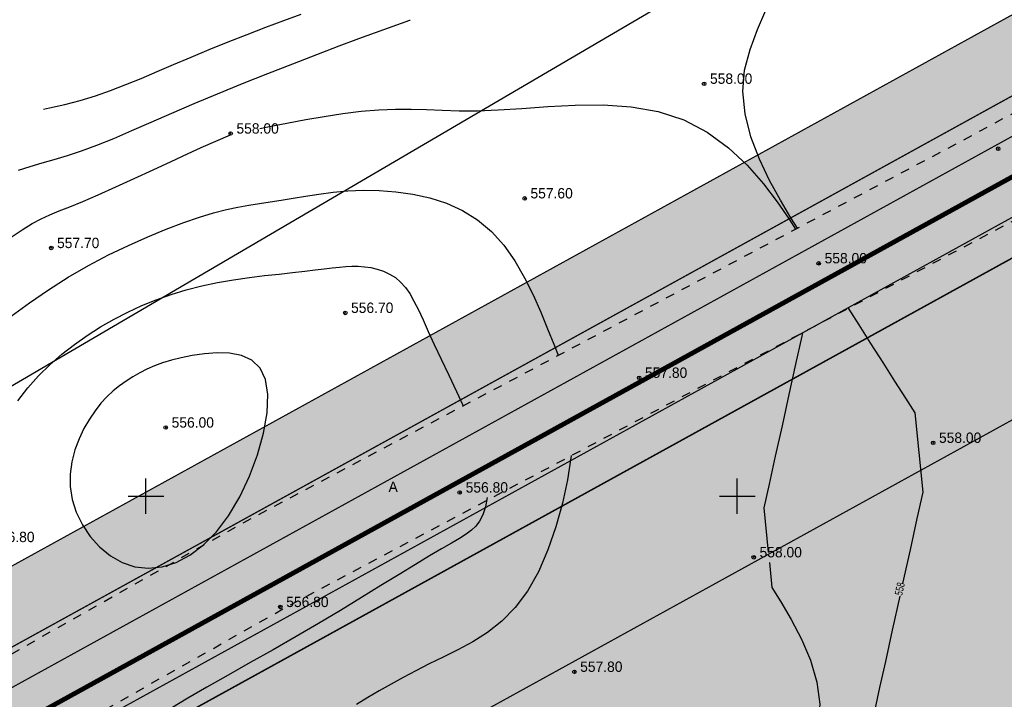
# Model space of a CAD drawing. Extents: x 10527 to 38813, y 13847 to 37526.
# Tile 284 of 656: x 35342 to 35426, y 36771 to 36828. Entities that reach past the tile are written whole.
import ezdxf

# ---------------------------------------------------------------- set-up
doc = ezdxf.new("R2010")
doc.units = 0
doc.header["$LTSCALE"] = 0.5
doc.header["$MEASUREMENT"] = 0
doc.header["$PDMODE"] = 32
doc.header["$PDSIZE"] = 0.3
for name, pattern in [('CONTI', [0]), ('GOST2.303 6', [12, 8, -1.5, 1, -1.5]), ('STRIH_1', [3, 2, -1]), ('Д_ТРОТ_ТРУБА', [3, 1.5, -1.5]), ('ДОРОГИ_СТРОЯЩ', [9, 8, -1])]:
    doc.linetypes.add(name, pattern=pattern)
for name, color, linetype in [('(004) Точки рельефа', 7, 'Continuous'), ('(014) Водопровод', 5, 'ИК_Водопровод -------в--------'), ('(025) Дорога', 7, 'Continuous'), ('GORIZDEFAULT', 32, 'CONTI'), ('PI_TTDEFAULT', 5, 'CONTI'), ('SETKR', 2, 'CONTI'), ('Штрих Стекло', 7, 'Continuous')]:
    doc.layers.add(name, color=color, linetype=linetype)
doc.layers.add('(032) Горизонтали утолщенные', color=32, linetype='Continuous', lineweight=30)
doc.layers.add('.', color=7, linetype='Continuous', lineweight=15)
doc.styles.add('BM-431', font='txt')
doc.styles.add('D-431', font='txt')
doc.styles.add('SHRFT', font='TXT', dxfattribs={"width": 0.875})
doc.styles.get("Standard").update_dxf_attribs({"font": 'times.ttf'})
doc.linetypes.add('ИК_Водопровод -------в--------', pattern='A,9,-0.6,["В",Standard,S=1.2,R=0,X=0,Y=-0.6],-1.2', length=10.8)

# ---------------------------------------------------------------- blocks, each defined once
blk = doc.blocks.new('BL_333')
at = {"color": 0}
for p, q in [((0, -1.5), (0, 1.5)), ((-1.5, 0), (1.5, 0))]:
    blk.add_line(p, q, dxfattribs=at)
blk = doc.blocks.new('gergrgrre')
at = {"layer": '(014) Водопровод', "elevation": 1.817, "flags": 128}
blk.add_lwpolyline([(359950.099, 4200775.952), (359978.946, 4200791.494), (360008.619, 4200807.482), (360029.096, 4200818.514), (360041.267, 4200825.071), (360070.408, 4200840.167), (360102.974, 4200858.827), (360166.599, 4200896.426), (360296.363, 4200972.483), (360388.585, 4201019.441), (360467.432, 4201064.151), (360558.05, 4201111.93), (360748.177, 4201205.15), (360877.583, 4201278.731), (360897.819, 4201292.401)], dxfattribs=at)
at = {"layer": '(025) Дорога', "linetype": 'Д_ТРОТ_ТРУБА', "flags": 128}
for points in [[(359950.774, 4200759.674), (360039.393, 4200802.607), (360068.131, 4200815.859), (360088.109, 4200826.114), (360107.649, 4200837.921), (360140.762, 4200859.717), (360175.037, 4200878.97), (360208.011, 4200897.644), (360269.115, 4200930.126), (360339.285, 4200967.955), (360367.33, 4200983.688), (360399.178, 4201001.389), (360435.847, 4201020.995), (360469.853, 4201037.679), (360521.215, 4201065.051), (360604.677, 4201110.684), (360643.587, 4201126.964), (360659.307, 4201134.027), (360687.236, 4201147.15), (360720.551, 4201164.525), (360747.849, 4201180.349), (360794.648, 4201206.536), (360847.362, 4201237.085), (360878.647, 4201257.008), (360902.723, 4201275.087), (360918.308, 4201287.231)], [(359953.995, 4200750.928), (360042.859, 4200795.395), (360071.634, 4200808.665), (360092.009, 4200819.124), (360111.919, 4200831.154), (360144.925, 4200852.88), (360178.967, 4200872.002), (360211.86, 4200890.63), (360272.891, 4200923.073), (360343.14, 4200960.945), (360371.23, 4200976.703), (360403.007, 4200994.365), (360439.496, 4201013.875), (360473.497, 4201030.556), (360525.015, 4201058.011), (360608.149, 4201103.465), (360646.675, 4201119.584), (360662.647, 4201126.758), (360690.789, 4201139.98), (360724.408, 4201157.515), (360751.808, 4201173.397), (360798.607, 4201199.584), (360851.518, 4201230.247), (360883.204, 4201250.426), (360907.583, 4201268.733), (360923.225, 4201280.92)]]:
    blk.add_lwpolyline(points, dxfattribs=at)
at = {"layer": '(032) Горизонтали утолщенные', "color": 32}
for points in [[(360255.088, 4200922.67, 558), (360254.53, 4200923.55, 558), (360253.64, 4200925.03, 558), (360252.73, 4200926.7, 558), (360251.87, 4200928.51, 558), (360251.15, 4200930.4, 558), (360250.65, 4200932.32, 558), (360250.46, 4200934.21, 558), (360250.62, 4200936.03, 558), (360251.08, 4200937.77, 558), (360251.71, 4200939.46, 558), (360252.42, 4200941.1, 558)], [(360209.63, 4200931.09, 558), (360210.74, 4200931.32, 558), (360212.06, 4200931.58, 558), (360213.51, 4200931.85, 558), (360215.06, 4200932.12, 558), (360216.64, 4200932.36, 558), (360218.2, 4200932.55, 558), (360219.68, 4200932.68, 558), (360221.09, 4200932.74, 558), (360222.41, 4200932.73, 558), (360223.71, 4200932.69, 558), (360225.05, 4200932.64, 558), (360226.47, 4200932.6, 558), (360228.03, 4200932.59, 558), (360229.79, 4200932.66, 558), (360231.79, 4200932.79, 558), (360233.97, 4200932.95, 558), (360236.29, 4200933.07, 558), (360238.66, 4200933.08, 558), (360241.02, 4200932.92, 558), (360243.32, 4200932.52, 558), (360245.49, 4200931.82, 558), (360247.46, 4200930.78, 558), (360249.24, 4200929.47, 558), (360250.82, 4200927.99, 558), (360252.2, 4200926.42, 558), (360253.38, 4200924.88, 558), (360254.37, 4200923.44, 558), (360254.925, 4200922.583, 558)], [(360188.53, 4200921.85, 558), (360189.53, 4200922.53, 558), (360190.38, 4200923.05, 558), (360191.14, 4200923.45, 558), (360191.88, 4200923.79, 558), (360192.67, 4200924.12, 558), (360193.57, 4200924.48, 558), (360194.65, 4200924.93, 558), (360195.96, 4200925.49, 558), (360197.44, 4200926.15, 558), (360199.01, 4200926.86, 558), (360200.6, 4200927.59, 558), (360202.12, 4200928.3, 558), (360203.51, 4200928.94, 558), (360204.68, 4200929.48, 558), (360207.14, 4200930.57, 558), (360207.16, 4200930.57, 558)], [(360265.7, 4200900.34, 558), (360265.03, 4200907.06, 558), (360264.25, 4200908.29, 558), (360263.33, 4200909.73, 558), (360262.33, 4200911.31, 558), (360261.3, 4200912.92, 558), (360260.3, 4200914.5, 558), (360259.403, 4200915.904, 558)], [(360255.518, 4200913.838, 558), (360255.45, 4200913.53, 558), (360254.93, 4200911.18, 558), (360254.36, 4200908.6, 558), (360253.78, 4200905.95, 558), (360253.21, 4200903.38, 558), (360252.69, 4200901.02, 558), (360252.25, 4200899.02, 558), (360252.62, 4200895.28, 558)], [(360264, 4200892.62, 558), (360264.63, 4200895.48, 558), (360265.21, 4200898.12, 558), (360265.7, 4200900.34, 558)], [(360252.71, 4200894.4, 558), (360252.92, 4200892.29, 558), (360253.69, 4200891.06, 558), (360254.56, 4200889.59, 558), (360255.42, 4200887.92, 558), (360256.18, 4200886.13, 558), (360256.73, 4200884.28, 558), (360256.98, 4200882.41, 558), (360256.82, 4200880.6, 558), (360256.23, 4200878.95, 558), (360255.23, 4200877.39, 558), (360253.89, 4200875.9, 558), (360252.27, 4200874.48, 558), (360250.45, 4200873.1, 558), (360248.48, 4200871.75, 558), (360246.42, 4200870.42, 558)], [(360262.06, 4200883.82, 558), (360262.55, 4200886.04, 558), (360263.13, 4200888.67, 558), (360263.76, 4200891.54, 558)], [(360261.27, 4200880.1, 558), (360262.06, 4200883.82, 558)]]:
    blk.add_polyline3d(points, dxfattribs=at)
at = {"layer": 'GORIZDEFAULT', "color": 32}
for points in [[(360191.339, 4200932.73, 559), (360191.84, 4200932.83, 559), (360193.14, 4200933.12, 559), (360194.44, 4200933.46, 559), (360195.73, 4200933.85, 559), (360197.01, 4200934.3, 559), (360198.29, 4200934.8, 559), (360199.6, 4200935.33, 559), (360200.94, 4200935.91, 559), (360202.34, 4200936.51, 559), (360203.81, 4200937.13, 559), (360205.35, 4200937.77, 559), (360206.94, 4200938.41, 559), (360208.55, 4200939.04, 559), (360210.14, 4200939.65, 559), (360211.67, 4200940.23, 559), (360213.12, 4200940.75, 559)], [(360189.23, 4200927.56, 558.5), (360190.21, 4200927.89, 558.5), (360191.21, 4200928.18, 558.5), (360192.25, 4200928.48, 558.5), (360193.36, 4200928.81, 558.5), (360194.55, 4200929.2, 558.5), (360195.85, 4200929.69, 558.5), (360197.27, 4200930.26, 558.5), (360198.8, 4200930.91, 558.5), (360200.44, 4200931.62, 558.5), (360202.2, 4200932.39, 558.5), (360204.07, 4200933.2, 558.5), (360206.06, 4200934.03, 558.5), (360208.15, 4200934.89, 558.5), (360210.29, 4200935.74, 558.5), (360212.41, 4200936.57, 558.5), (360214.45, 4200937.36, 558.5), (360216.34, 4200938.07, 558.5), (360218.01, 4200938.7, 558.5), (360219.41, 4200939.22, 558.5), (360222.31, 4200940.25, 558.5), (360222.33, 4200940.26, 558.5)], [(360228.86, 4200899.88, 557), (360228.72, 4200899.1, 557), (360228.49, 4200898.44, 557), (360228.2, 4200897.89, 557), (360227.89, 4200897.48, 557), (360227.52, 4200897.12, 557), (360227.07, 4200896.78, 557), (360226.51, 4200896.42, 557), (360225.83, 4200896.02, 557), (360224.99, 4200895.54, 557), (360223.98, 4200894.95, 557), (360222.78, 4200894.22, 557), (360221.4, 4200893.38, 557), (360219.87, 4200892.44, 557), (360218.22, 4200891.43, 557), (360216.45, 4200890.35, 557), (360214.6, 4200889.25, 557), (360212.69, 4200888.13, 557), (360210.75, 4200887.02, 557), (360208.82, 4200885.93, 557), (360206.94, 4200884.87, 557), (360205.16, 4200883.87, 557), (360203.53, 4200882.93, 557), (360202.09, 4200882.06, 557)], [(360188.6, 4200915.23, 557.5), (360190.14, 4200916.36, 557.5), (360191.76, 4200917.46, 557.5), (360193.43, 4200918.52, 557.5), (360195.13, 4200919.5, 557.5), (360196.83, 4200920.4, 557.5), (360198.52, 4200921.21, 557.5), (360200.16, 4200921.94, 557.5), (360201.72, 4200922.59, 557.5), (360203.19, 4200923.14, 557.5), (360204.53, 4200923.59, 557.5), (360205.72, 4200923.95, 557.5), (360206.8, 4200924.23, 557.5), (360207.78, 4200924.44, 557.5), (360208.71, 4200924.61, 557.5), (360209.6, 4200924.76, 557.5), (360210.51, 4200924.89, 557.5), (360211.44, 4200925.04, 557.5), (360212.44, 4200925.2, 557.5), (360213.5, 4200925.38, 557.5), (360214.63, 4200925.55, 557.5), (360215.82, 4200925.7, 557.5), (360217.06, 4200925.81, 557.5), (360218.36, 4200925.87, 557.5), (360219.72, 4200925.85, 557.5), (360221.13, 4200925.75, 557.5), (360222.56, 4200925.55, 557.5), (360223.99, 4200925.23, 557.5), (360225.4, 4200924.77, 557.5), (360226.76, 4200924.15, 557.5), (360228.04, 4200923.37, 557.5), (360229.21, 4200922.39, 557.5), (360230.26, 4200921.22, 557.5), (360231.19, 4200919.9, 557.5), (360232.01, 4200918.48, 557.5), (360232.74, 4200917.02, 557.5), (360233.39, 4200915.56, 557.5), (360233.96, 4200914.16, 557.5), (360234.48, 4200912.87, 557.5), (360234.864, 4200911.919, 557.5)], [(360189.18, 4200908.08, 557), (360190.02, 4200909.17, 557), (360190.92, 4200910.18, 557), (360191.89, 4200911.13, 557), (360192.9, 4200912.02, 557), (360193.95, 4200912.84, 557), (360195.04, 4200913.6, 557), (360196.16, 4200914.31, 557), (360197.3, 4200914.96, 557), (360198.46, 4200915.57, 557), (360199.65, 4200916.12, 557), (360200.87, 4200916.62, 557), (360202.12, 4200917.06, 557), (360203.39, 4200917.45, 557), (360204.71, 4200917.79, 557), (360206.05, 4200918.07, 557), (360207.4, 4200918.3, 557), (360208.74, 4200918.5, 557), (360210.03, 4200918.66, 557), (360211.26, 4200918.79, 557), (360212.4, 4200918.91, 557), (360213.42, 4200919.02, 557), (360214.31, 4200919.13, 557), (360215.08, 4200919.22, 557), (360215.75, 4200919.31, 557), (360216.35, 4200919.38, 557), (360216.9, 4200919.43, 557), (360217.42, 4200919.45, 557), (360217.94, 4200919.45, 557), (360218.47, 4200919.41, 557), (360219.02, 4200919.33, 557), (360219.56, 4200919.2, 557), (360220.09, 4200919.02, 557), (360220.6, 4200918.79, 557), (360221.09, 4200918.49, 557), (360221.53, 4200918.11, 557), (360221.93, 4200917.66, 557), (360222.3, 4200917.13, 557), (360222.66, 4200916.5, 557), (360223.03, 4200915.76, 557), (360223.43, 4200914.91, 557), (360223.87, 4200913.94, 557), (360224.38, 4200912.83, 557), (360224.96, 4200911.59, 557), (360225.6, 4200910.25, 557), (360226.26, 4200908.85, 557), (360226.811, 4200907.638, 557)], [(360193.76, 4200899.73, 556.5), (360194.1, 4200898.64, 556.5), (360194.62, 4200897.59, 556.5), (360195.28, 4200896.6, 556.5), (360196.08, 4200895.71, 556.5), (360196.99, 4200894.97, 556.5), (360198, 4200894.39, 556.5), (360199.07, 4200894.03, 556.5), (360200.2, 4200893.91, 556.5), (360201.37, 4200894.04, 556.5), (360202.55, 4200894.41, 556.5), (360203.72, 4200895.02, 556.5), (360204.87, 4200895.89, 556.5), (360205.96, 4200897, 556.5), (360206.99, 4200898.35, 556.5), (360207.93, 4200899.94, 556.5), (360208.76, 4200901.69, 556.5), (360209.44, 4200903.51, 556.5), (360209.94, 4200905.33, 556.5), (360210.24, 4200907.05, 556.5), (360210.31, 4200908.6, 556.5), (360210.12, 4200909.88, 556.5), (360209.65, 4200910.84, 556.5), (360208.95, 4200911.5, 556.5), (360208.07, 4200911.9, 556.5), (360207.07, 4200912.1, 556.5), (360206.01, 4200912.13, 556.5), (360204.94, 4200912.05, 556.5), (360203.92, 4200911.89, 556.5), (360202.99, 4200911.71, 556.5), (360202.16, 4200911.5, 556.5), (360201.4, 4200911.27, 556.5), (360200.71, 4200911.02, 556.5), (360200.07, 4200910.73, 556.5), (360199.47, 4200910.43, 556.5), (360198.89, 4200910.1, 556.5), (360198.33, 4200909.74, 556.5), (360197.77, 4200909.34, 556.5), (360197.23, 4200908.91, 556.5), (360196.7, 4200908.41, 556.5), (360196.19, 4200907.86, 556.5), (360195.7, 4200907.23, 556.5), (360195.22, 4200906.52, 556.5), (360194.76, 4200905.73, 556.5), (360194.34, 4200904.85, 556.5), (360193.99, 4200903.91, 556.5), (360193.74, 4200902.92, 556.5), (360193.59, 4200901.88, 556.5), (360193.59, 4200900.81, 556.5), (360193.76, 4200899.73, 556.5)], [(360235.949, 4200903.435, 557.5), (360235.93, 4200903.26, 557.5), (360235.63, 4200901.39, 557.5), (360235.21, 4200899.42, 557.5), (360234.66, 4200897.42, 557.5), (360233.99, 4200895.46, 557.5), (360233.19, 4200893.62, 557.5), (360232.27, 4200891.98, 557.5), (360231.23, 4200890.59, 557.5), (360230.09, 4200889.44, 557.5), (360228.88, 4200888.48, 557.5), (360227.63, 4200887.68, 557.5), (360226.37, 4200887, 557.5), (360225.13, 4200886.39, 557.5), (360223.94, 4200885.82, 557.5), (360222.81, 4200885.25, 557.5), (360221.74, 4200884.68, 557.5), (360220.72, 4200884.11, 557.5), (360219.73, 4200883.54, 557.5), (360218.77, 4200882.97, 557.5), (360217.81, 4200882.4, 557.5)]]:
    blk.add_polyline3d(points, dxfattribs=at)
at = {"layer": 'PI_TTDEFAULT', "color": 5}
for p in [(360247.19, 4200934.87, 558), (360207.16, 4200930.67, 558), (360272.05, 4200929.38, 557.9), (360232.02, 4200925.18, 557.6), (360191.99, 4200920.99, 557.7), (360256.88, 4200919.69, 558), (360216.85, 4200915.5, 556.7), (360241.7, 4200910.01, 557.8), (360201.67, 4200905.81, 556), (360266.56, 4200904.52, 558), (360226.53, 4200900.32, 556.8), (360251.39, 4200894.84, 558), (360211.36, 4200890.64, 556.8), (360236.22, 4200885.15, 557.8)]:
    blk.add_point(p, dxfattribs=at)
at = {"layer": 'SETKR', "color": 92}
for p in [(360200, 4200900), (360250, 4200900)]:
    blk.add_blockref('BL_333', p, dxfattribs=at)
at = {"layer": '(004) Точки рельефа', "style": 'D-431'}
for s, p in [('558.00', (360247.69, 4200934.87)), ('558.00', (360207.65, 4200930.66)), ('557.60', (360232.51, 4200925.18)), ('557.70', (360192.48, 4200920.98)), ('558.00', (360257.38, 4200919.69)), ('556.70', (360217.34, 4200915.5)), ('557.80', (360242.19, 4200910.01)), ('556.00', (360202.17, 4200905.8)), ('558.00', (360267.05, 4200904.51)), ('556.80', (360227.03, 4200900.31)), ('556.80', (360187, 4200896.12)), ('558.00', (360251.88, 4200894.83)), ('556.80', (360211.86, 4200890.63)), ('557.80', (360236.71, 4200885.15))]:
    blk.add_text(s, height=0.875, dxfattribs=at).set_placement(p)
at = {"layer": '(025) Дорога', "linetype": 'ДОРОГИ_СТРОЯЩ', "style": 'BM-431'}
blk.add_text('A', height=0.875, dxfattribs=at).set_placement((360220.51, 4200900.365, -555.023))
at = {"layer": '(032) Горизонтали утолщенные', "color": 32, "style": 'SHRFT', "width": 0.75}
blk.add_text('558', height=0.6562, rotation=77.57086, dxfattribs=at).set_placement((360263.933, 4200891.561, 558))

msp = doc.modelspace()

# ---------------------------------------------------------------- hatches: boundary and pattern name
at = {"layer": '.', "ltscale": 0.149071}
h = msp.add_hatch(color=256, dxfattribs=at)
h.dxf.hatch_style = 1
h.set_gradient(color1=(255, 255, 255), tint=1)
h.paths.add_polyline_path([(35043.297, 36082.013), (36343.297, 36082.013), (36343.297, 37217.013), (35043.297, 37217.013)])
h.paths.add_polyline_path([(35058.297, 37202.013), (36328.297, 37202.013), (36328.297, 36097.013), (35058.297, 36097.013)], flags=16)
h = msp.add_hatch(color=256, dxfattribs=at)
h.dxf.hatch_style = 1
h.set_gradient(color1=(51, 204, 0), color2=(51, 204, 0), tint=1)
edge = h.paths.add_edge_path()
edge.add_line((35206.214, 36686.996), (35096.532, 36626.554))
edge.add_line((35096.532, 36626.554), (35099.428, 36621.299))
edge.add_line((35099.428, 36621.299), (35205.659, 36679.839))
edge.add_line((35205.659, 36679.839), (35208.925, 36674.788))
edge.add_line((35208.925, 36674.788), (35216.827, 36679.143))
edge.add_line((35216.827, 36679.143), (35212.826, 36685.331))
edge.add_arc((35208.627, 36682.617), 5, 32.88524, 118.85775)
h.paths.add_polyline_path([(36016.018, 37146.954), (36013.122, 37152.209), (35087.845, 36642.318), (35090.74, 36637.063)])
h = msp.add_hatch(color=256, dxfattribs=at)
h.dxf.hatch_style = 1
h.set_gradient(color1=(51, 204, 0), color2=(51, 204, 0), tint=1)
edge = h.paths.add_edge_path()
edge.add_line((35218.476, 36687.643), (35222.095, 36682.046))
edge.add_line((35222.095, 36682.046), (35380.395, 36769.28))
edge.add_line((35380.395, 36769.28), (35404.608, 36754.649))
edge.add_line((35404.608, 36754.649), (35731.325, 36934.693))
edge.add_line((35731.325, 36934.693), (35731.889, 36962.977))
edge.add_line((35731.889, 36962.977), (35887.745, 37048.864))
edge.add_line((35887.745, 37048.864), (35883.15, 37055.081))
edge.add_arc((35879.129, 37052.109), 5, 36.46852, 118.85775)
edge.add_line((35876.716, 37056.488), (35220.262, 36694.737))
edge.add_arc((35222.675, 36690.358), 5, 118.85775, 212.88524)
edge = h.paths.add_edge_path()
edge.add_line((35703.542, 36550.3), (35784.993, 36595.185))
edge.add_arc((35782.58, 36599.564), 5, 298.85775, 388.85552)
edge.add_line((35786.959, 36601.977), (35716.005, 36730.733))
edge.add_line((35716.005, 36730.733), (35708.123, 36726.39))
edge.add_line((35708.123, 36726.39), (35777.146, 36601.137))
edge.add_line((35777.146, 36601.137), (35702.701, 36560.112))
edge.add_line((35702.701, 36560.112), (35553.928, 36830.084))
edge.add_line((35553.928, 36830.084), (35550.425, 36828.154))
edge.add_arc((35552.838, 36823.775), 5, 118.85775, 208.85901)
edge.add_line((35548.459, 36821.361), (35696.749, 36552.265))
edge.add_arc((35701.128, 36554.679), 5, 208.85775, 298.85775)
edge = h.paths.add_edge_path(flags=17)
edge.add_line((35631.876, 36873.039), (35628.373, 36871.108))
edge.add_line((35628.373, 36871.108), (35634.432, 36860.114))
edge.add_line((35634.432, 36860.114), (35638.067, 36853.517))
edge.add_line((35638.067, 36853.517), (35638.807, 36852.174))
edge.add_line((35638.807, 36852.174), (35705.218, 36731.66))
edge.add_line((35705.218, 36731.66), (35713.101, 36736.003))
edge.add_line((35713.101, 36736.003), (35638.669, 36871.073))
edge.add_arc((35634.29, 36868.66), 5, 28.85775, 118.85802)
at = {"layer": 'Штрих Стекло', "linetype": 'Continuous'}
h = msp.add_hatch(color=5, dxfattribs=at)
h.dxf.hatch_style = 1
h.set_gradient(color1=(173, 173, 173), color2=(166, 166, 166), one_color=1, tint=0.65)
h.paths.add_polyline_path([(35090.74, 36637.063), (35096.532, 36626.554), (36021.81, 37136.445), (36016.018, 37146.954)])

# ---------------------------------------------------------------- linework, layer by layer
at = {"ltscale": 0.149071, "const_width": 0.1}
for points in [[(35087.845, 36642.318), (36013.122, 37152.209)], [(35090.74, 36637.063), (36016.018, 37146.954)], [(35222.095, 36682.046), (35900.999, 37056.168)], [(35229.997, 36686.4), (35518.188, 36845.213)]]:
    msp.add_lwpolyline(points, dxfattribs=at)
at = {"ltscale": 0.149071}
msp.add_lwpolyline([(35090.74, 36637.063), (35096.532, 36626.554), (36021.81, 37136.445), (36016.018, 37146.954)], close=True, dxfattribs=at)
at = {"color": 7, "linetype": 'STRIH_1', "ltscale": 2, "true_color": 0xffffff, "const_width": 0.1}
for points in [[(35092.188, 36634.436), (36017.466, 37144.327)], [(35095.084, 36629.181), (36020.362, 37139.072)]]:
    msp.add_lwpolyline(points, dxfattribs=at)
at = {"color": 7, "ltscale": 0.149071, "true_color": 0xffffff, "const_width": 0.4}
msp.add_lwpolyline([(35093.636, 36631.809), (36018.914, 37141.699)], dxfattribs=at)
at = {"color": 1, "linetype": 'GOST2.303 6', "lineweight": 30, "const_width": 1.035}
msp.add_lwpolyline([(35208.925, 36674.788), (35900.999, 37056.168), (36312.368, 36499.595), (35659.006, 36139.548), (35384.735, 36402.875)], close=True, dxfattribs=at)
at = {"ltscale": 0.149071, "const_width": 0.1}
msp.add_lwpolyline([(35222.095, 36682.046), (35218.476, 36687.643, -0.434955), (35220.262, 36694.737), (35876.716, 37056.488)], format="xyb", dxfattribs=at)

# ---------------------------------------------------------------- block references
at = {"linetype": 'Continuous'}
msp.add_blockref('gergrgrre', (-324846.944, -4164111.878), dxfattribs=at)

doc.saveas('drawing.dxf')
